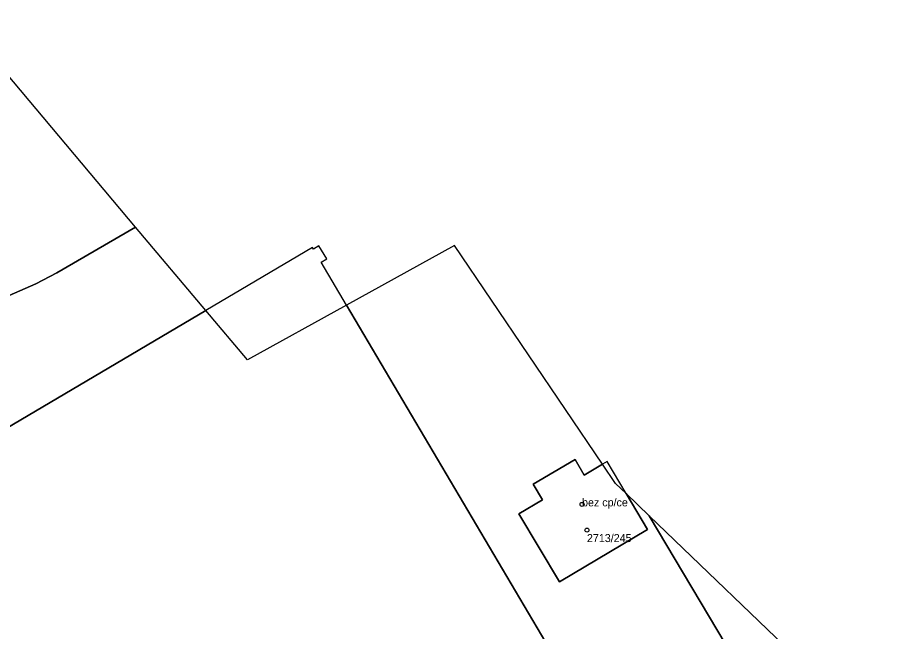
# Model space of a CAD drawing. Extents: x -878211 to -870363, y -1058464 to -1052522.
# Drawn here: x -873368.4 to -873259.3, y -1055119.8 to -1055043.1 of the extents above; entities that cross this region are included whole.
import ezdxf

# ---------------------------------------------------------------- set-up
doc = ezdxf.new("R2010")
doc.units = 0
for name, color, linetype in [('Definiční body', 7, 'Continuous'), ('Polygon budovy', 7, 'Continuous'), ('Polygon ku', 7, 'Continuous'), ('Polygon parcely', 7, 'Continuous')]:
    doc.layers.add(name, color=color, linetype=linetype)

msp = doc.modelspace()

# ---------------------------------------------------------------- linework, layer by layer
at = {"layer": 'Definiční body'}
for centre in [(-873297.88, -1055103.90994), (-873297.27, -1055107.12994)]:
    msp.add_circle(centre, 0.25, dxfattribs=at)
at = {"layer": 'Polygon budovy'}
for points in [[(-873412.65, -1055119.02), (-873412.78, -1055119.1), (-873413.22, -1055119.35), (-873397.93, -1055145.16), (-873405.02, -1055149.32), (-873405.26, -1055149.46), (-873405.91, -1055149.84), (-873405.84, -1055150.22), (-873386.89, -1055182.1), (-873387.15, -1055182.2), (-873385.52, -1055185.01), (-873385.27, -1055184.86), (-873347.99, -1055162.83), (-873349.61, -1055160.12), (-873297.54, -1055129.42), (-873327.32, -1055079.01), (-873330.49, -1055073.65), (-873329.79, -1055073.23), (-873330.76, -1055071.59), (-873331.46, -1055072), (-873331.58, -1055071.81), (-873344.9, -1055079.68), (-873408.99, -1055117.56), (-873409.35, -1055117.04)], [(-873295.33, -1055098.89), (-873297.6, -1055100.24), (-873298.76, -1055098.28), (-873304.01, -1055101.38), (-873302.84, -1055103.36), (-873305.76, -1055105.1), (-873300.71, -1055113.58), (-873289.7, -1055107.06), (-873292.38, -1055102.56), (-873294.76, -1055098.55)]]:
    msp.add_lwpolyline(points, close=True, dxfattribs=at)
at = {"layer": 'Polygon ku'}
msp.add_lwpolyline([(-873269.44, -1055124.57), (-873289.5, -1055105.32), (-873292.38, -1055102.56), (-873293.71, -1055101.28), (-873295.33, -1055098.89), (-873313.83, -1055071.54), (-873327.32, -1055079.01), (-873339.7, -1055085.86), (-873344.9, -1055079.68), (-873353.68, -1055069.26), (-873375.74, -1055043.06)], dxfattribs=at)
at = {"layer": 'Polygon parcely'}
for points in [[(-873371.52, -1055078.7), (-873366.15, -1055076.33), (-873363.53, -1055074.98), (-873353.68, -1055069.26), (-873375.74, -1055043.06)], [(-873272.44, -1055133.97), (-873289.5, -1055105.32), (-873292.38, -1055102.56), (-873289.7, -1055107.06), (-873300.71, -1055113.58), (-873305.76, -1055105.1), (-873302.84, -1055103.36), (-873304.01, -1055101.38), (-873298.76, -1055098.28), (-873297.6, -1055100.24), (-873295.33, -1055098.89), (-873313.83, -1055071.54), (-873327.32, -1055079.01), (-873297.54, -1055129.42)]]:
    msp.add_lwpolyline(points, dxfattribs=at)
for points in [[(-873344.9, -1055079.68), (-873353.68, -1055069.26), (-873363.53, -1055074.98), (-873366.15, -1055076.33), (-873371.52, -1055078.7), (-873377.06, -1055080.55), (-873382.81, -1055082.14), (-873388.61, -1055083.34), (-873394.65, -1055083.94), (-873399.25, -1055084.12), (-873402.25, -1055089.61), (-873412.84, -1055115.61), (-873412.65, -1055119.02), (-873409.35, -1055117.04), (-873408.99, -1055117.56)], [(-873386.89, -1055182.1), (-873387.15, -1055182.2), (-873385.52, -1055185.01), (-873385.27, -1055184.86), (-873347.99, -1055162.83), (-873349.61, -1055160.12), (-873297.54, -1055129.42), (-873327.32, -1055079.01), (-873339.7, -1055085.86), (-873344.9, -1055079.68), (-873408.99, -1055117.56), (-873409.35, -1055117.04), (-873412.65, -1055119.02), (-873412.78, -1055119.1), (-873413.22, -1055119.35), (-873397.93, -1055145.16), (-873405.02, -1055149.32), (-873405.26, -1055149.46), (-873405.91, -1055149.84), (-873405.84, -1055150.22)], [(-873292.38, -1055102.56), (-873293.71, -1055101.28), (-873295.33, -1055098.89), (-873297.6, -1055100.24), (-873298.76, -1055098.28), (-873304.01, -1055101.38), (-873302.84, -1055103.36), (-873305.76, -1055105.1), (-873300.71, -1055113.58), (-873289.7, -1055107.06)], [(-873269.44, -1055124.57), (-873289.5, -1055105.32), (-873272.44, -1055133.97), (-873322.33, -1055194.48), (-873326.21, -1055199.1), (-873332.32, -1055205.87), (-873336.48, -1055210.24), (-873342.17, -1055215.68), (-873334.27, -1055224.73), (-873332.49, -1055227.11), (-873332.43, -1055233.21), (-873341.94, -1055240.72), (-873344.38, -1055242.52), (-873349.42, -1055245.89), (-873352.04, -1055247.57), (-873342.99, -1055246.2), (-873319.41, -1055231.43), (-873286.9, -1055183.66), (-873259.33, -1055142.41)]]:
    msp.add_lwpolyline(points, close=True, dxfattribs=at)

# ---------------------------------------------------------------- texts
at = {"layer": 'Definiční body'}
for s, p in [('bez cp/ce', (-873297.88, -1055104.159)), ('2713/245', (-873297.27, -1055108.619))]:
    msp.add_text(s, height=0.999996, dxfattribs=at).set_placement(p)

doc.saveas('drawing.dxf')
